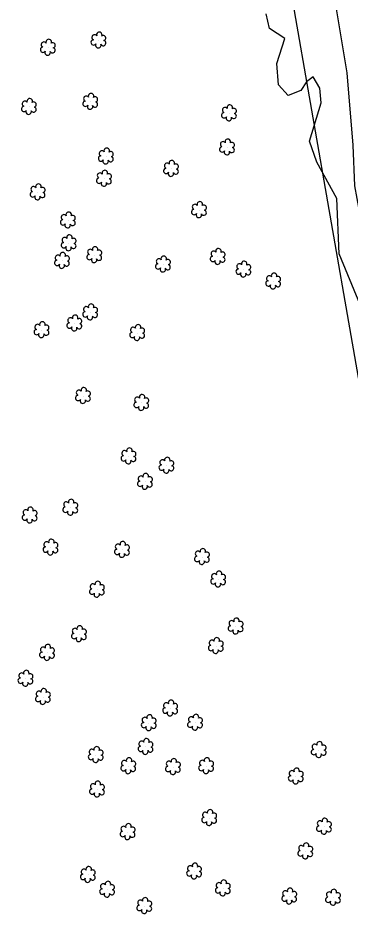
# Model space of a CAD drawing. Extents: x 3040896 to 3051146, y 687568 to 732976.
# Drawn here: x 3047734.8 to 3047853.8, y 705032.3 to 705354.1 of the extents above; entities that cross this region are included whole.
import ezdxf

# ---------------------------------------------------------------- set-up
doc = ezdxf.new("R2010")
doc.units = 0
for name, color, linetype in [('Exist Right of Way Line', 7, 'Continuous'), ('Exist Vegetation Hedge Row', 7, 'Continuous'), ('Exist Vegetation Shrub CELL', 7, 'Continuous')]:
    doc.layers.add(name, color=color, linetype=linetype)

msp = doc.modelspace()

# ---------------------------------------------------------------- linework, layer by layer
at = {"layer": 'Exist Right of Way Line'}
msp.add_line((3048267.48, 702859.73), (3047762.41, 705768.49), dxfattribs=at)
at = {"layer": 'Exist Vegetation Hedge Row'}
for points in [[(3047840.66, 705408.77), (3047845.24, 705378.96), (3047852.62, 705334.42), (3047854.76, 705308.38), (3047855.34, 705293.81), (3047863.71, 705248.47), (3047872.71, 705204.44), (3047879.38, 705178.19), (3047888.34, 705124.62), (3047892.08, 705098.41), (3047896.84, 705074.14), (3047902.29, 705048.6), (3047921.59, 704938.22)], [(3047857.53, 705250.99), (3047849.86, 705269.49), (3047849.07, 705289.31), (3047841.82, 705302.39), (3047839.2, 705309.86), (3047843.45, 705323.58), (3047843.01, 705328.92), (3047840.52, 705332.89), (3047838.14, 705331.12), (3047836.09, 705328.1), (3047831.57, 705326.25), (3047828.16, 705330.13), (3047827.5, 705337.77), (3047830.4, 705346.72), (3047824.97, 705350.22), (3047823.7, 705355.55)]]:
    msp.add_lwpolyline(points, dxfattribs=at)
at = {"layer": 'Exist Vegetation Shrub CELL'}
for p, q in [((3047763.7, 705345.97), (3047763.7, 705345.97)), ((3047745.56, 705343.37), (3047745.56, 705343.37)), ((3047760.76, 705323.97), (3047760.76, 705323.97)), ((3047738.77, 705322.13), (3047738.77, 705322.13)), ((3047810.48, 705319.85), (3047810.48, 705319.85)), ((3047809.77, 705307.62), (3047809.77, 705307.62)), ((3047766.34, 705304.35), (3047766.34, 705304.35)), ((3047789.71, 705299.92), (3047789.71, 705299.92)), ((3047765.67, 705296.39), (3047765.67, 705296.39)), ((3047741.89, 705291.5), (3047741.89, 705291.5)), ((3047799.71, 705285.14), (3047799.71, 705285.14)), ((3047752.72, 705281.44), (3047752.72, 705281.44)), ((3047753.03, 705273.25), (3047753.03, 705273.25)), ((3047762.2, 705268.99), (3047762.2, 705268.99)), ((3047806.42, 705268.35), (3047806.42, 705268.35)), ((3047750.61, 705266.93), (3047750.61, 705266.93)), ((3047786.8, 705265.63), (3047786.8, 705265.63)), ((3047815.65, 705263.81), (3047815.65, 705263.81)), ((3047826.3, 705259.54), (3047826.3, 705259.54)), ((3047760.73, 705248.46), (3047760.73, 705248.46)), ((3047743.3, 705242.1), (3047743.3, 705242.1)), ((3047755.08, 705244.46), (3047755.08, 705244.46)), ((3047777.58, 705241.06), (3047777.58, 705241.06)), ((3047758.15, 705218.48), (3047758.15, 705218.48)), ((3047779.05, 705215.99), (3047779.05, 705215.99)), ((3047774.46, 705196.82), (3047774.46, 705196.82)), ((3047788.06, 705193.49), (3047788.06, 705193.49)), ((3047780.35, 705187.7), (3047780.35, 705187.7)), ((3047753.62, 705178.41), (3047753.62, 705178.41)), ((3047739.07, 705175.61), (3047739.07, 705175.61)), ((3047746.52, 705164.11), (3047746.52, 705164.11)), ((3047772.12, 705163.29), (3047772.12, 705163.29)), ((3047800.78, 705160.73), (3047800.78, 705160.73)), ((3047806.59, 705152.67), (3047806.59, 705152.67)), ((3047763.14, 705149.02), (3047763.14, 705149.02)), ((3047812.86, 705135.83), (3047812.86, 705135.83)), ((3047756.7, 705133.06), (3047756.7, 705133.06)), ((3047745.29, 705126.34), (3047745.29, 705126.34)), ((3047805.75, 705128.81), (3047805.75, 705128.81)), ((3047737.54, 705117.07), (3047737.54, 705117.07)), ((3047743.8, 705110.53), (3047743.8, 705110.53)), ((3047789.4, 705106.38), (3047789.4, 705106.38)), ((3047781.73, 705101.15), (3047781.73, 705101.15)), ((3047798.33, 705101.32), (3047798.33, 705101.32)), ((3047780.57, 705092.61), (3047780.57, 705092.61)), ((3047842.64, 705091.51), (3047842.64, 705091.51)), ((3047762.75, 705089.72), (3047762.75, 705089.72)), ((3047774.38, 705085.7), (3047774.38, 705085.7)), ((3047790.4, 705085.42), (3047790.4, 705085.42)), ((3047802.28, 705085.74), (3047802.28, 705085.74)), ((3047834.41, 705082.03), (3047834.41, 705082.03)), ((3047763.19, 705077.34), (3047763.19, 705077.34)), ((3047803.38, 705067.12), (3047803.38, 705067.12)), ((3047774.14, 705062.08), (3047774.14, 705062.08)), ((3047844.5, 705064.03), (3047844.5, 705064.03)), ((3047837.82, 705055.17), (3047837.82, 705055.17)), ((3047759.9, 705046.71), (3047759.9, 705046.71)), ((3047797.98, 705047.94), (3047797.98, 705047.94)), ((3047766.8, 705041.43), (3047766.8, 705041.43)), ((3047808.26, 705041.88), (3047808.26, 705041.88)), ((3047832.06, 705038.95), (3047832.06, 705038.95)), ((3047847.76, 705038.53), (3047847.76, 705038.53)), ((3047780.14, 705035.57), (3047780.14, 705035.57))]:
    msp.add_line(p, q, dxfattribs=at)
for centre, radius, start, end in [((3047762.22, 705347.1), 0.968, 35.8908, 245.4216), ((3047763.93, 705348.01), 0.99, 334.8391, 200.4717), ((3047744.07, 705344.49), 0.968, 35.8908, 245.4216), ((3047745.79, 705345.41), 0.99, 334.8391, 200.4717), ((3047747.23, 705344.24), 0.929, 284.4567, 126.0861), ((3047761.9, 705345.27), 0.955, 95.1099, 327.9534), ((3047763.57, 705344.29), 0.984, 151.2797, 21.387), ((3047765.34, 705345.04), 0.937, 204.9913, 73.4601), ((3047765.37, 705346.84), 0.929, 284.4567, 126.0861), ((3047743.76, 705342.66), 0.955, 95.1099, 327.9534), ((3047745.43, 705341.68), 0.984, 151.2797, 21.387), ((3047747.19, 705342.44), 0.937, 204.9913, 73.4601), ((3047759.28, 705325.1), 0.968, 35.8908, 245.4216), ((3047760.99, 705326.01), 0.99, 334.8391, 200.4717), ((3047762.43, 705324.84), 0.929, 284.4567, 126.0861), ((3047736.97, 705321.43), 0.955, 95.1099, 327.9534), ((3047737.29, 705323.26), 0.968, 35.8908, 245.4216), ((3047739, 705324.17), 0.99, 334.8391, 200.4717), ((3047740.44, 705323), 0.929, 284.4567, 126.0861), ((3047758.96, 705323.27), 0.955, 95.1099, 327.9534), ((3047760.63, 705322.29), 0.984, 151.2797, 21.387), ((3047762.4, 705323.04), 0.937, 204.9913, 73.4601), ((3047810.71, 705321.9), 0.99, 334.8391, 200.4717), ((3047738.64, 705320.45), 0.984, 151.2797, 21.387), ((3047740.41, 705321.2), 0.937, 204.9913, 73.4601), ((3047808.68, 705319.15), 0.955, 95.1099, 327.9534), ((3047809, 705320.98), 0.968, 35.8908, 245.4216), ((3047812.12, 705318.93), 0.937, 204.9913, 73.4601), ((3047812.15, 705320.72), 0.929, 284.4567, 126.0861), ((3047810.35, 705318.17), 0.984, 151.2797, 21.387), ((3047808.28, 705308.75), 0.968, 35.8908, 245.4216), ((3047809.99, 705309.66), 0.99, 334.8391, 200.4717), ((3047811.44, 705308.49), 0.929, 284.4567, 126.0861), ((3047764.86, 705305.48), 0.968, 35.8908, 245.4216), ((3047766.57, 705306.39), 0.99, 334.8391, 200.4717), ((3047768.01, 705305.22), 0.929, 284.4567, 126.0861), ((3047807.97, 705306.92), 0.955, 95.1099, 327.9534), ((3047809.64, 705305.94), 0.984, 151.2797, 21.387), ((3047811.4, 705306.69), 0.937, 204.9913, 73.4601), ((3047764.54, 705303.65), 0.955, 95.1099, 327.9534), ((3047766.21, 705302.67), 0.984, 151.2797, 21.387), ((3047767.98, 705303.42), 0.937, 204.9913, 73.4601), ((3047789.94, 705301.96), 0.99, 334.8391, 200.4717), ((3047787.91, 705299.21), 0.955, 95.1099, 327.9534), ((3047788.23, 705301.04), 0.968, 35.8908, 245.4216), ((3047791.35, 705298.99), 0.937, 204.9913, 73.4601), ((3047791.39, 705300.78), 0.929, 284.4567, 126.0861), ((3047763.87, 705295.69), 0.955, 95.1099, 327.9534), ((3047764.19, 705297.52), 0.968, 35.8908, 245.4216), ((3047765.9, 705298.43), 0.99, 334.8391, 200.4717), ((3047767.34, 705297.26), 0.929, 284.4567, 126.0861), ((3047789.59, 705298.23), 0.984, 151.2797, 21.387), ((3047740.41, 705292.63), 0.968, 35.8908, 245.4216), ((3047742.12, 705293.54), 0.99, 334.8391, 200.4717), ((3047743.56, 705292.37), 0.929, 284.4567, 126.0861), ((3047765.54, 705294.71), 0.984, 151.2797, 21.387), ((3047767.31, 705295.46), 0.937, 204.9913, 73.4601), ((3047740.09, 705290.8), 0.955, 95.1099, 327.9534), ((3047741.76, 705289.82), 0.984, 151.2797, 21.387), ((3047743.53, 705290.57), 0.937, 204.9913, 73.4601), ((3047798.23, 705286.27), 0.968, 35.8908, 245.4216), ((3047799.94, 705287.19), 0.99, 334.8391, 200.4717), ((3047801.38, 705286.01), 0.929, 284.4567, 126.0861), ((3047752.95, 705283.48), 0.99, 334.8391, 200.4717), ((3047797.91, 705284.44), 0.955, 95.1099, 327.9534), ((3047799.58, 705283.46), 0.984, 151.2797, 21.387), ((3047801.35, 705284.22), 0.937, 204.9913, 73.4601), ((3047750.92, 705280.74), 0.955, 95.1099, 327.9534), ((3047751.24, 705282.57), 0.968, 35.8908, 245.4216), ((3047754.36, 705280.51), 0.937, 204.9913, 73.4601), ((3047754.39, 705282.31), 0.929, 284.4567, 126.0861), ((3047752.59, 705279.76), 0.984, 151.2797, 21.387), ((3047751.54, 705274.38), 0.968, 35.8908, 245.4216), ((3047753.26, 705275.29), 0.99, 334.8391, 200.4717), ((3047754.7, 705274.12), 0.929, 284.4567, 126.0861), ((3047751.23, 705272.55), 0.955, 95.1099, 327.9534), ((3047752.9, 705271.57), 0.984, 151.2797, 21.387), ((3047754.66, 705272.32), 0.937, 204.9913, 73.4601), ((3047760.72, 705270.12), 0.968, 35.8908, 245.4216), ((3047762.43, 705271.03), 0.99, 334.8391, 200.4717), ((3047763.87, 705269.86), 0.929, 284.4567, 126.0861), ((3047806.65, 705270.39), 0.99, 334.8391, 200.4717), ((3047749.12, 705268.05), 0.968, 35.8908, 245.4216), ((3047750.83, 705268.97), 0.99, 334.8391, 200.4717), ((3047752.28, 705267.8), 0.929, 284.4567, 126.0861), ((3047760.4, 705268.28), 0.955, 95.1099, 327.9534), ((3047762.07, 705267.3), 0.984, 151.2797, 21.387), ((3047763.84, 705268.06), 0.937, 204.9913, 73.4601), ((3047785.32, 705266.76), 0.968, 35.8908, 245.4216), ((3047787.03, 705267.67), 0.99, 334.8391, 200.4717), ((3047804.62, 705267.64), 0.955, 95.1099, 327.9534), ((3047804.93, 705269.47), 0.968, 35.8908, 245.4216), ((3047808.05, 705267.42), 0.937, 204.9913, 73.4601), ((3047808.09, 705269.22), 0.929, 284.4567, 126.0861), ((3047748.8, 705266.22), 0.955, 95.1099, 327.9534), ((3047750.48, 705265.24), 0.984, 151.2797, 21.387), ((3047752.24, 705266), 0.937, 204.9913, 73.4601), ((3047785, 705264.93), 0.955, 95.1099, 327.9534), ((3047786.68, 705263.95), 0.984, 151.2797, 21.387), ((3047788.44, 705264.7), 0.937, 204.9913, 73.4601), ((3047788.48, 705266.5), 0.929, 284.4567, 126.0861), ((3047806.29, 705266.66), 0.984, 151.2797, 21.387), ((3047814.16, 705264.93), 0.968, 35.8908, 245.4216), ((3047815.87, 705265.85), 0.99, 334.8391, 200.4717), ((3047817.32, 705264.68), 0.929, 284.4567, 126.0861), ((3047813.85, 705263.1), 0.955, 95.1099, 327.9534), ((3047815.52, 705262.12), 0.984, 151.2797, 21.387), ((3047817.28, 705262.88), 0.937, 204.9913, 73.4601), ((3047824.81, 705260.66), 0.968, 35.8908, 245.4216), ((3047826.53, 705261.58), 0.99, 334.8391, 200.4717), ((3047827.97, 705260.41), 0.929, 284.4567, 126.0861), ((3047824.5, 705258.83), 0.955, 95.1099, 327.9534), ((3047826.17, 705257.85), 0.984, 151.2797, 21.387), ((3047827.93, 705258.61), 0.937, 204.9913, 73.4601), ((3047760.96, 705250.5), 0.99, 334.8391, 200.4717), ((3047758.93, 705247.76), 0.955, 95.1099, 327.9534), ((3047759.24, 705249.59), 0.968, 35.8908, 245.4216), ((3047762.36, 705247.53), 0.937, 204.9913, 73.4601), ((3047762.4, 705249.33), 0.929, 284.4567, 126.0861), ((3047743.53, 705244.14), 0.99, 334.8391, 200.4717), ((3047753.6, 705245.59), 0.968, 35.8908, 245.4216), ((3047755.31, 705246.5), 0.99, 334.8391, 200.4717), ((3047756.76, 705245.33), 0.929, 284.4567, 126.0861), ((3047760.6, 705246.78), 0.984, 151.2797, 21.387), ((3047741.5, 705241.39), 0.955, 95.1099, 327.9534), ((3047741.82, 705243.22), 0.968, 35.8908, 245.4216), ((3047744.94, 705241.17), 0.937, 204.9913, 73.4601), ((3047744.97, 705242.97), 0.929, 284.4567, 126.0861), ((3047753.28, 705243.76), 0.955, 95.1099, 327.9534), ((3047754.95, 705242.78), 0.984, 151.2797, 21.387), ((3047756.72, 705243.53), 0.937, 204.9913, 73.4601), ((3047776.09, 705242.19), 0.968, 35.8908, 245.4216), ((3047777.81, 705243.1), 0.99, 334.8391, 200.4717), ((3047779.25, 705241.93), 0.929, 284.4567, 126.0861), ((3047743.17, 705240.41), 0.984, 151.2797, 21.387), ((3047775.78, 705240.36), 0.955, 95.1099, 327.9534), ((3047777.45, 705239.38), 0.984, 151.2797, 21.387), ((3047779.21, 705240.13), 0.937, 204.9913, 73.4601), ((3047756.67, 705219.61), 0.968, 35.8908, 245.4216), ((3047758.38, 705220.52), 0.99, 334.8391, 200.4717), ((3047759.82, 705219.35), 0.929, 284.4567, 126.0861), ((3047756.35, 705217.78), 0.955, 95.1099, 327.9534), ((3047758.02, 705216.8), 0.984, 151.2797, 21.387), ((3047759.79, 705217.55), 0.937, 204.9913, 73.4601), ((3047777.25, 705215.28), 0.955, 95.1099, 327.9534), ((3047777.56, 705217.12), 0.968, 35.8908, 245.4216), ((3047779.28, 705218.03), 0.99, 334.8391, 200.4717), ((3047780.72, 705216.86), 0.929, 284.4567, 126.0861), ((3047778.92, 705214.3), 0.984, 151.2797, 21.387), ((3047780.68, 705215.06), 0.937, 204.9913, 73.4601), ((3047772.66, 705196.12), 0.955, 95.1099, 327.9534), ((3047772.98, 705197.95), 0.968, 35.8908, 245.4216), ((3047774.69, 705198.86), 0.99, 334.8391, 200.4717), ((3047776.1, 705195.89), 0.937, 204.9913, 73.4601), ((3047776.13, 705197.69), 0.929, 284.4567, 126.0861), ((3047774.33, 705195.14), 0.984, 151.2797, 21.387), ((3047786.26, 705192.79), 0.955, 95.1099, 327.9534), ((3047786.58, 705194.62), 0.968, 35.8908, 245.4216), ((3047788.29, 705195.53), 0.99, 334.8391, 200.4717), ((3047789.7, 705192.56), 0.937, 204.9913, 73.4601), ((3047789.73, 705194.36), 0.929, 284.4567, 126.0861), ((3047780.57, 705189.74), 0.99, 334.8391, 200.4717), ((3047787.93, 705191.81), 0.984, 151.2797, 21.387), ((3047778.55, 705187), 0.955, 95.1099, 327.9534), ((3047778.86, 705188.83), 0.968, 35.8908, 245.4216), ((3047781.98, 705186.77), 0.937, 204.9913, 73.4601), ((3047782.02, 705188.57), 0.929, 284.4567, 126.0861), ((3047780.22, 705186.02), 0.984, 151.2797, 21.387), ((3047753.85, 705180.45), 0.99, 334.8391, 200.4717), ((3047737.59, 705176.73), 0.968, 35.8908, 245.4216), ((3047739.3, 705177.65), 0.99, 334.8391, 200.4717), ((3047740.75, 705176.47), 0.929, 284.4567, 126.0861), ((3047751.82, 705177.71), 0.955, 95.1099, 327.9534), ((3047752.14, 705179.54), 0.968, 35.8908, 245.4216), ((3047755.26, 705177.48), 0.937, 204.9913, 73.4601), ((3047755.3, 705179.28), 0.929, 284.4567, 126.0861), ((3047737.27, 705174.9), 0.955, 95.1099, 327.9534), ((3047738.95, 705173.92), 0.984, 151.2797, 21.387), ((3047740.71, 705174.68), 0.937, 204.9913, 73.4601), ((3047753.5, 705176.73), 0.984, 151.2797, 21.387), ((3047745.03, 705165.24), 0.968, 35.8908, 245.4216), ((3047746.75, 705166.15), 0.99, 334.8391, 200.4717), ((3047748.19, 705164.98), 0.929, 284.4567, 126.0861), ((3047770.64, 705164.42), 0.968, 35.8908, 245.4216), ((3047772.35, 705165.33), 0.99, 334.8391, 200.4717), ((3047773.79, 705164.16), 0.929, 284.4567, 126.0861), ((3047744.72, 705163.41), 0.955, 95.1099, 327.9534), ((3047746.39, 705162.43), 0.984, 151.2797, 21.387), ((3047748.15, 705163.18), 0.937, 204.9913, 73.4601), ((3047770.32, 705162.59), 0.955, 95.1099, 327.9534), ((3047771.99, 705161.61), 0.984, 151.2797, 21.387), ((3047773.76, 705162.36), 0.937, 204.9913, 73.4601), ((3047799.3, 705161.86), 0.968, 35.8908, 245.4216), ((3047801.01, 705162.77), 0.99, 334.8391, 200.4717), ((3047802.46, 705161.6), 0.929, 284.4567, 126.0861), ((3047798.98, 705160.03), 0.955, 95.1099, 327.9534), ((3047800.65, 705159.05), 0.984, 151.2797, 21.387), ((3047802.42, 705159.8), 0.937, 204.9913, 73.4601), ((3047806.82, 705154.71), 0.99, 334.8391, 200.4717), ((3047763.37, 705151.06), 0.99, 334.8391, 200.4717), ((3047804.79, 705151.97), 0.955, 95.1099, 327.9534), ((3047805.1, 705153.8), 0.968, 35.8908, 245.4216), ((3047808.22, 705151.74), 0.937, 204.9913, 73.4601), ((3047808.26, 705153.54), 0.929, 284.4567, 126.0861), ((3047761.34, 705148.31), 0.955, 95.1099, 327.9534), ((3047761.66, 705150.14), 0.968, 35.8908, 245.4216), ((3047764.78, 705148.09), 0.937, 204.9913, 73.4601), ((3047764.81, 705149.88), 0.929, 284.4567, 126.0861), ((3047806.46, 705150.99), 0.984, 151.2797, 21.387), ((3047763.01, 705147.33), 0.984, 151.2797, 21.387), ((3047813.09, 705137.87), 0.99, 334.8391, 200.4717), ((3047756.93, 705135.1), 0.99, 334.8391, 200.4717), ((3047811.06, 705135.12), 0.955, 95.1099, 327.9534), ((3047811.38, 705136.95), 0.968, 35.8908, 245.4216), ((3047814.5, 705134.9), 0.937, 204.9913, 73.4601), ((3047814.53, 705136.7), 0.929, 284.4567, 126.0861), ((3047754.9, 705132.36), 0.955, 95.1099, 327.9534), ((3047755.22, 705134.19), 0.968, 35.8908, 245.4216), ((3047758.34, 705132.13), 0.937, 204.9913, 73.4601), ((3047758.37, 705133.93), 0.929, 284.4567, 126.0861), ((3047812.73, 705134.14), 0.984, 151.2797, 21.387), ((3047745.52, 705128.38), 0.99, 334.8391, 200.4717), ((3047756.57, 705131.38), 0.984, 151.2797, 21.387), ((3047804.27, 705129.94), 0.968, 35.8908, 245.4216), ((3047805.98, 705130.85), 0.99, 334.8391, 200.4717), ((3047807.42, 705129.68), 0.929, 284.4567, 126.0861), ((3047743.49, 705125.64), 0.955, 95.1099, 327.9534), ((3047743.81, 705127.47), 0.968, 35.8908, 245.4216), ((3047746.93, 705125.41), 0.937, 204.9913, 73.4601), ((3047746.96, 705127.21), 0.929, 284.4567, 126.0861), ((3047803.95, 705128.1), 0.955, 95.1099, 327.9534), ((3047805.62, 705127.13), 0.984, 151.2797, 21.387), ((3047807.39, 705127.88), 0.937, 204.9913, 73.4601), ((3047745.16, 705124.66), 0.984, 151.2797, 21.387), ((3047737.77, 705119.11), 0.99, 334.8391, 200.4717), ((3047735.74, 705116.37), 0.955, 95.1099, 327.9534), ((3047736.06, 705118.2), 0.968, 35.8908, 245.4216), ((3047739.18, 705116.14), 0.937, 204.9913, 73.4601), ((3047739.22, 705117.94), 0.929, 284.4567, 126.0861), ((3047737.42, 705115.39), 0.984, 151.2797, 21.387), ((3047744.02, 705112.57), 0.99, 334.8391, 200.4717), ((3047742, 705109.83), 0.955, 95.1099, 327.9534), ((3047742.31, 705111.66), 0.968, 35.8908, 245.4216), ((3047745.43, 705109.6), 0.937, 204.9913, 73.4601), ((3047745.47, 705111.4), 0.929, 284.4567, 126.0861), ((3047743.67, 705108.85), 0.984, 151.2797, 21.387), ((3047787.6, 705105.68), 0.955, 95.1099, 327.9534), ((3047787.92, 705107.51), 0.968, 35.8908, 245.4216), ((3047789.63, 705108.42), 0.99, 334.8391, 200.4717), ((3047791.07, 705107.25), 0.929, 284.4567, 126.0861), ((3047781.96, 705103.19), 0.99, 334.8391, 200.4717), ((3047789.27, 705104.7), 0.984, 151.2797, 21.387), ((3047791.04, 705105.45), 0.937, 204.9913, 73.4601), ((3047796.85, 705102.45), 0.968, 35.8908, 245.4216), ((3047798.56, 705103.36), 0.99, 334.8391, 200.4717), ((3047779.93, 705100.45), 0.955, 95.1099, 327.9534), ((3047780.25, 705102.28), 0.968, 35.8908, 245.4216), ((3047783.37, 705100.22), 0.937, 204.9913, 73.4601), ((3047783.41, 705102.02), 0.929, 284.4567, 126.0861), ((3047796.53, 705100.62), 0.955, 95.1099, 327.9534), ((3047799.97, 705100.39), 0.937, 204.9913, 73.4601), ((3047800.01, 705102.19), 0.929, 284.4567, 126.0861), ((3047781.61, 705099.47), 0.984, 151.2797, 21.387), ((3047798.2, 705099.64), 0.984, 151.2797, 21.387), ((3047779.08, 705093.74), 0.968, 35.8908, 245.4216), ((3047780.8, 705094.65), 0.99, 334.8391, 200.4717), ((3047782.24, 705093.48), 0.929, 284.4567, 126.0861), ((3047842.86, 705093.55), 0.99, 334.8391, 200.4717), ((3047761.27, 705090.84), 0.968, 35.8908, 245.4216), ((3047762.98, 705091.76), 0.99, 334.8391, 200.4717), ((3047764.42, 705090.58), 0.929, 284.4567, 126.0861), ((3047778.77, 705091.91), 0.955, 95.1099, 327.9534), ((3047780.44, 705090.93), 0.984, 151.2797, 21.387), ((3047782.2, 705091.68), 0.937, 204.9913, 73.4601), ((3047840.84, 705090.8), 0.955, 95.1099, 327.9534), ((3047841.15, 705092.64), 0.968, 35.8908, 245.4216), ((3047844.27, 705090.58), 0.937, 204.9913, 73.4601), ((3047844.31, 705092.38), 0.929, 284.4567, 126.0861), ((3047760.95, 705089.01), 0.955, 95.1099, 327.9534), ((3047762.62, 705088.03), 0.984, 151.2797, 21.387), ((3047764.39, 705088.79), 0.937, 204.9913, 73.4601), ((3047772.89, 705086.83), 0.968, 35.8908, 245.4216), ((3047774.6, 705087.74), 0.99, 334.8391, 200.4717), ((3047776.05, 705086.57), 0.929, 284.4567, 126.0861), ((3047788.91, 705086.55), 0.968, 35.8908, 245.4216), ((3047790.63, 705087.46), 0.99, 334.8391, 200.4717), ((3047800.8, 705086.87), 0.968, 35.8908, 245.4216), ((3047802.51, 705087.78), 0.99, 334.8391, 200.4717), ((3047803.96, 705086.61), 0.929, 284.4567, 126.0861), ((3047842.51, 705089.82), 0.984, 151.2797, 21.387), ((3047772.58, 705084.99), 0.955, 95.1099, 327.9534), ((3047774.25, 705084.01), 0.984, 151.2797, 21.387), ((3047776.01, 705084.77), 0.937, 204.9913, 73.4601), ((3047788.6, 705084.71), 0.955, 95.1099, 327.9534), ((3047790.27, 705083.73), 0.984, 151.2797, 21.387), ((3047792.03, 705084.49), 0.937, 204.9913, 73.4601), ((3047792.07, 705086.29), 0.929, 284.4567, 126.0861), ((3047800.48, 705085.04), 0.955, 95.1099, 327.9534), ((3047802.15, 705084.06), 0.984, 151.2797, 21.387), ((3047803.92, 705084.81), 0.937, 204.9913, 73.4601), ((3047832.93, 705083.16), 0.968, 35.8908, 245.4216), ((3047834.64, 705084.07), 0.99, 334.8391, 200.4717), ((3047832.61, 705081.33), 0.955, 95.1099, 327.9534), ((3047836.05, 705081.11), 0.937, 204.9913, 73.4601), ((3047836.09, 705082.9), 0.929, 284.4567, 126.0861), ((3047761.71, 705078.47), 0.968, 35.8908, 245.4216), ((3047763.42, 705079.38), 0.99, 334.8391, 200.4717), ((3047764.86, 705078.21), 0.929, 284.4567, 126.0861), ((3047834.29, 705080.35), 0.984, 151.2797, 21.387), ((3047761.39, 705076.64), 0.955, 95.1099, 327.9534), ((3047763.06, 705075.66), 0.984, 151.2797, 21.387), ((3047764.83, 705076.41), 0.937, 204.9913, 73.4601), ((3047801.9, 705068.25), 0.968, 35.8908, 245.4216), ((3047803.61, 705069.16), 0.99, 334.8391, 200.4717), ((3047805.06, 705067.99), 0.929, 284.4567, 126.0861), ((3047774.37, 705064.12), 0.99, 334.8391, 200.4717), ((3047801.58, 705066.41), 0.955, 95.1099, 327.9534), ((3047803.26, 705065.44), 0.984, 151.2797, 21.387), ((3047805.02, 705066.19), 0.937, 204.9913, 73.4601), ((3047843.02, 705065.15), 0.968, 35.8908, 245.4216), ((3047844.73, 705066.07), 0.99, 334.8391, 200.4717), ((3047846.17, 705064.9), 0.929, 284.4567, 126.0861), ((3047772.34, 705061.37), 0.955, 95.1099, 327.9534), ((3047772.66, 705063.2), 0.968, 35.8908, 245.4216), ((3047775.78, 705061.15), 0.937, 204.9913, 73.4601), ((3047775.81, 705062.94), 0.929, 284.4567, 126.0861), ((3047842.7, 705063.32), 0.955, 95.1099, 327.9534), ((3047844.37, 705062.34), 0.984, 151.2797, 21.387), ((3047846.14, 705063.1), 0.937, 204.9913, 73.4601), ((3047774.01, 705060.39), 0.984, 151.2797, 21.387), ((3047836.02, 705054.46), 0.955, 95.1099, 327.9534), ((3047836.34, 705056.29), 0.968, 35.8908, 245.4216), ((3047838.05, 705057.21), 0.99, 334.8391, 200.4717), ((3047839.46, 705054.24), 0.937, 204.9913, 73.4601), ((3047839.49, 705056.03), 0.929, 284.4567, 126.0861), ((3047837.69, 705053.48), 0.984, 151.2797, 21.387), ((3047758.42, 705047.84), 0.968, 35.8908, 245.4216), ((3047760.13, 705048.75), 0.99, 334.8391, 200.4717), ((3047796.5, 705049.07), 0.968, 35.8908, 245.4216), ((3047798.21, 705049.98), 0.99, 334.8391, 200.4717), ((3047799.65, 705048.81), 0.929, 284.4567, 126.0861), ((3047758.1, 705046.01), 0.955, 95.1099, 327.9534), ((3047759.78, 705045.03), 0.984, 151.2797, 21.387), ((3047761.54, 705045.78), 0.937, 204.9913, 73.4601), ((3047761.58, 705047.58), 0.929, 284.4567, 126.0861), ((3047796.18, 705047.24), 0.955, 95.1099, 327.9534), ((3047797.85, 705046.26), 0.984, 151.2797, 21.387), ((3047799.62, 705047.01), 0.937, 204.9913, 73.4601), ((3047765.32, 705042.56), 0.968, 35.8908, 245.4216), ((3047767.03, 705043.47), 0.99, 334.8391, 200.4717), ((3047768.47, 705042.3), 0.929, 284.4567, 126.0861), ((3047806.78, 705043), 0.968, 35.8908, 245.4216), ((3047808.49, 705043.92), 0.99, 334.8391, 200.4717), ((3047809.94, 705042.74), 0.929, 284.4567, 126.0861), ((3047765, 705040.73), 0.955, 95.1099, 327.9534), ((3047766.67, 705039.75), 0.984, 151.2797, 21.387), ((3047768.44, 705040.5), 0.937, 204.9913, 73.4601), ((3047806.46, 705041.17), 0.955, 95.1099, 327.9534), ((3047808.14, 705040.19), 0.984, 151.2797, 21.387), ((3047809.9, 705040.95), 0.937, 204.9913, 73.4601), ((3047830.26, 705038.24), 0.955, 95.1099, 327.9534), ((3047830.58, 705040.07), 0.968, 35.8908, 245.4216), ((3047832.29, 705040.99), 0.99, 334.8391, 200.4717), ((3047833.74, 705039.82), 0.929, 284.4567, 126.0861), ((3047846.28, 705039.66), 0.968, 35.8908, 245.4216), ((3047847.99, 705040.57), 0.99, 334.8391, 200.4717), ((3047849.44, 705039.4), 0.929, 284.4567, 126.0861), ((3047778.34, 705034.87), 0.955, 95.1099, 327.9534), ((3047778.66, 705036.7), 0.968, 35.8908, 245.4216), ((3047780.37, 705037.61), 0.99, 334.8391, 200.4717), ((3047781.81, 705036.44), 0.929, 284.4567, 126.0861), ((3047831.94, 705037.26), 0.984, 151.2797, 21.387), ((3047833.7, 705038.02), 0.937, 204.9913, 73.4601), ((3047845.96, 705037.83), 0.955, 95.1099, 327.9534), ((3047847.63, 705036.85), 0.984, 151.2797, 21.387), ((3047849.4, 705037.6), 0.937, 204.9913, 73.4601), ((3047780.01, 705033.89), 0.984, 151.2797, 21.387), ((3047781.78, 705034.64), 0.937, 204.9913, 73.4601)]:
    msp.add_arc(centre, radius, start, end, dxfattribs=at)

doc.saveas('drawing.dxf')
